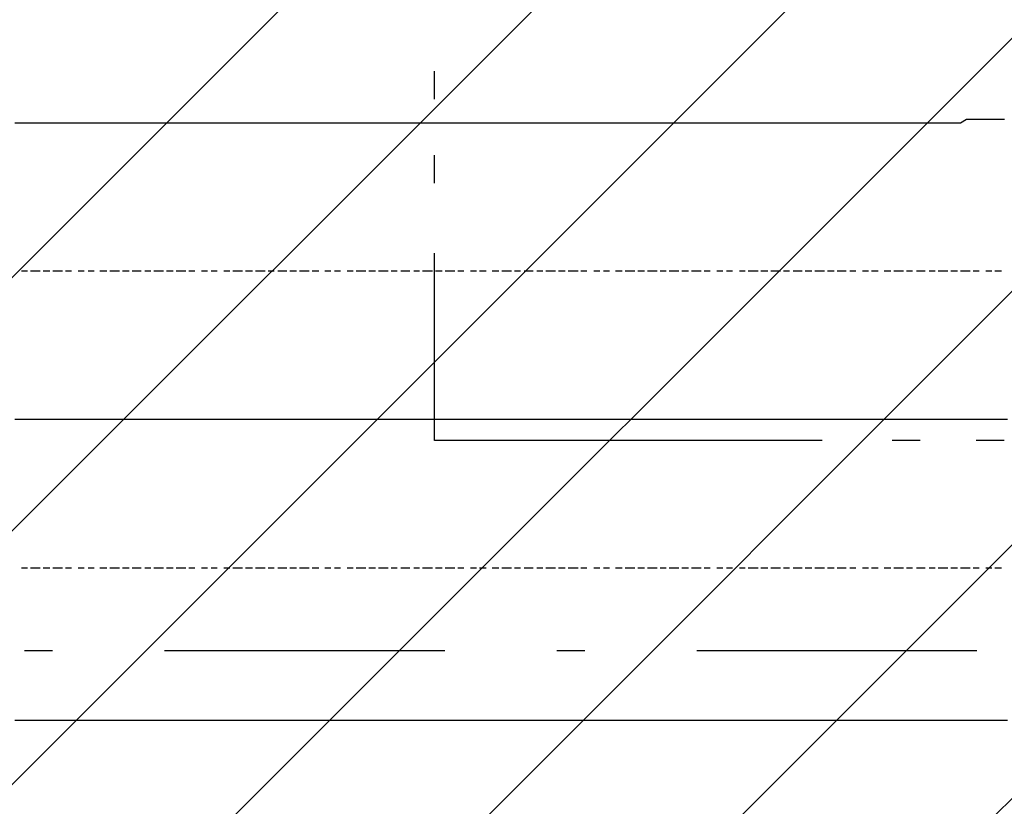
# Model space of a CAD drawing. Extents: x 997 to 109698, y 921 to 94021.
# Tile 625 of 656: x 32042 to 33360, y 47521 to 48575. Entities that reach past the tile are written whole.
import ezdxf

# ---------------------------------------------------------------- set-up
doc = ezdxf.new("R2010")
doc.units = 0
doc.header["$MEASUREMENT"] = 0
for name, color, linetype in [('12', 7, 'CONTINUOUS'), ('28', 7, 'CONTINUOUS'), ('40', 7, 'CONTINUOUS')]:
    doc.layers.add(name, color=color, linetype=linetype)

msp = doc.modelspace()

# ---------------------------------------------------------------- linework, layer by layer
at = {"layer": '12', "color": 5}
for p, q in [((32035.630503, 48436.563401), (32044.630503, 48436.563401)), ((32044.630503, 48436.563401), (32056.630503, 48436.563401)), ((32056.630503, 48436.563401), (32065.630503, 48436.563401)), ((32065.630503, 48436.563401), (32077.630503, 48436.563401)), ((32077.630503, 48436.563401), (32086.630503, 48436.563401)), ((32086.630503, 48436.563401), (32094.630503, 48436.563401)), ((32094.630503, 48436.563401), (32107.630503, 48436.563401)), ((32107.630503, 48436.563401), (32116.630503, 48436.563401)), ((32116.630503, 48436.563401), (32124.630503, 48436.563401)), ((32124.630503, 48436.563401), (32137.630503, 48436.563401)), ((32137.630503, 48436.563401), (32145.630503, 48436.563401)), ((32145.630503, 48436.563401), (32154.630503, 48436.563401)), ((32154.630503, 48436.563401), (32166.630503, 48436.563401)), ((32166.630503, 48436.563401), (32175.630503, 48436.563401)), ((32175.630503, 48436.563401), (32188.630503, 48436.563401)), ((32188.630503, 48436.563401), (32196.630503, 48436.563401)), ((32196.630503, 48436.563401), (32204.630503, 48436.563401)), ((32204.630503, 48436.563401), (32217.630503, 48436.563401)), ((32217.630503, 48436.563401), (32226.630503, 48436.563401)), ((32226.630503, 48436.563401), (32234.630503, 48436.563401)), ((32234.630503, 48436.563401), (32247.630503, 48436.563401)), ((32247.630503, 48436.563401), (32255.630503, 48436.563401)), ((32255.630503, 48436.563401), (32264.630503, 48436.563401)), ((32264.630503, 48436.563401), (32276.630503, 48436.563401)), ((32276.630503, 48436.563401), (32285.630503, 48436.563401)), ((32285.630503, 48436.563401), (32293.630503, 48436.563401)), ((32293.630503, 48436.563401), (32306.630503, 48436.563401)), ((32306.630503, 48436.563401), (32315.630503, 48436.563401)), ((32315.630503, 48436.563401), (32327.630503, 48436.563401)), ((32327.630503, 48436.563401), (32336.630503, 48436.563401)), ((32336.630503, 48436.563401), (32344.630503, 48436.563401)), ((32344.630503, 48436.563401), (32357.630503, 48436.563401)), ((32357.630503, 48436.563401), (32365.630503, 48436.563401)), ((32365.630503, 48436.563401), (32374.630503, 48436.563401)), ((32374.630503, 48436.563401), (32387.630503, 48436.563401)), ((32387.630503, 48436.563401), (32395.630503, 48436.563401)), ((32395.630503, 48436.563401), (32403.630503, 48436.563401)), ((32403.630503, 48436.563401), (32416.630503, 48436.563401)), ((32416.630503, 48436.563401), (32425.630503, 48436.563401)), ((32425.630503, 48436.563401), (32437.630503, 48436.563401)), ((32437.630503, 48436.563401), (32446.630503, 48436.563401)), ((32446.630503, 48436.563401), (32454.630503, 48436.563401)), ((32454.630503, 48436.563401), (32467.630503, 48436.563401)), ((32467.630503, 48436.563401), (32475.630503, 48436.563401)), ((32475.630503, 48436.563401), (32484.630503, 48436.563401)), ((32484.630503, 48436.563401), (32497.630503, 48436.563401)), ((32497.630503, 48436.563401), (32505.630503, 48436.563401)), ((32505.630503, 48436.563401), (32514.630503, 48436.563401)), ((32514.630503, 48436.563401), (32526.630503, 48436.563401)), ((32526.630503, 48436.563401), (32535.630503, 48436.563401)), ((32535.630503, 48436.563401), (32547.630503, 48436.563401)), ((32547.630503, 48436.563401), (32556.630503, 48436.563401)), ((32556.630503, 48436.563401), (32564.630503, 48436.563401)), ((32564.630503, 48436.563401), (32577.630503, 48436.563401)), ((32577.630503, 48436.563401), (32585.630503, 48436.563401)), ((32585.630503, 48436.563401), (32594.630503, 48436.563401)), ((32594.630503, 48436.563401), (32607.630503, 48436.563401)), ((32607.630503, 48436.563401), (32615.630503, 48436.563401)), ((32615.630503, 48436.563401), (32624.630503, 48436.563401)), ((32624.630503, 48436.563401), (32636.630503, 48436.563401)), ((32636.630503, 48436.563401), (32645.630503, 48436.563401)), ((32645.630503, 48436.563401), (32657.630503, 48436.563401)), ((32657.630503, 48436.563401), (32666.630503, 48436.563401)), ((32666.630503, 48436.563401), (32674.630503, 48436.563401)), ((32674.630503, 48436.563401), (32687.630503, 48436.563401)), ((32687.630503, 48436.563401), (32696.630503, 48436.563401)), ((32696.630503, 48436.563401), (32704.630503, 48436.563401)), ((32704.630503, 48436.563401), (32717.630503, 48436.563401)), ((32717.630503, 48436.563401), (32725.630503, 48436.563401)), ((32725.630503, 48436.563401), (32734.630503, 48436.563401)), ((32734.630503, 48436.563401), (32746.630503, 48436.563401)), ((32746.630503, 48436.563401), (32755.630503, 48436.563401)), ((32755.630503, 48436.563401), (32768.630503, 48436.563401)), ((32768.630503, 48436.563401), (32776.630503, 48436.563401)), ((32776.630503, 48436.563401), (32784.630503, 48436.563401)), ((32784.630503, 48436.563401), (32797.630503, 48436.563401)), ((32797.630503, 48436.563401), (32806.630503, 48436.563401)), ((32806.630503, 48436.563401), (32814.630503, 48436.563401)), ((32814.630503, 48436.563401), (32827.630503, 48436.563401)), ((32827.630503, 48436.563401), (32835.630503, 48436.563401)), ((32835.630503, 48436.563401), (32844.630503, 48436.563401)), ((32844.630503, 48436.563401), (32856.630503, 48436.563401)), ((32856.630503, 48436.563401), (32865.630503, 48436.563401)), ((32865.630503, 48436.563401), (32873.630503, 48436.563401)), ((32873.630503, 48436.563401), (32886.630503, 48436.563401)), ((32886.630503, 48436.563401), (32895.630503, 48436.563401)), ((32895.630503, 48436.563401), (32907.630503, 48436.563401)), ((32907.630503, 48436.563401), (32916.630503, 48436.563401)), ((32916.630503, 48436.563401), (32924.630503, 48436.563401)), ((32924.630503, 48436.563401), (32937.630503, 48436.563401)), ((32937.630503, 48436.563401), (32945.630503, 48436.563401)), ((32945.630503, 48436.563401), (32954.630503, 48436.563401)), ((32954.630503, 48436.563401), (32966.630503, 48436.563401)), ((32966.630503, 48436.563401), (32975.630503, 48436.563401)), ((32975.630503, 48436.563401), (32983.630503, 48436.563401)), ((32983.630503, 48436.563401), (32996.630503, 48436.563401)), ((32996.630503, 48436.563401), (33005.630503, 48436.563401)), ((33005.630503, 48436.563401), (33017.630503, 48436.563401)), ((33017.630503, 48436.563401), (33026.630503, 48436.563401)), ((33026.630503, 48436.563401), (33034.630503, 48436.563401)), ((33034.630503, 48436.563401), (33047.630503, 48436.563401)), ((33047.630503, 48436.563401), (33055.630503, 48436.563401)), ((33055.630503, 48436.563401), (33064.630503, 48436.563401)), ((33064.630503, 48436.563401), (33077.630503, 48436.563401)), ((33077.630503, 48436.563401), (33085.630503, 48436.563401)), ((33085.630503, 48436.563401), (33093.630503, 48436.563401)), ((33093.630503, 48436.563401), (33106.630503, 48436.563401)), ((33106.630503, 48436.563401), (33115.630503, 48436.563401)), ((33115.630503, 48436.563401), (33127.630503, 48436.563401)), ((33127.630503, 48436.563401), (33136.630503, 48436.563401)), ((33136.630503, 48436.563401), (33144.630503, 48436.563401)), ((33144.630503, 48436.563401), (33157.630503, 48436.563401)), ((33157.630503, 48436.563401), (33165.630503, 48436.563401)), ((33165.630503, 48436.563401), (33174.630503, 48436.563401)), ((33174.630503, 48436.563401), (33187.630503, 48436.563401)), ((33187.630503, 48436.563401), (33195.630503, 48436.563401)), ((33195.630503, 48436.563401), (33204.630503, 48436.563401)), ((33204.630503, 48436.563401), (33216.630503, 48436.563401)), ((33216.630503, 48436.563401), (33225.630503, 48436.563401)), ((33225.630503, 48436.563401), (33233.630503, 48436.563401)), ((33233.630503, 48436.563401), (33242.630503, 48436.563401)), ((33242.630503, 48436.563401), (33250.630503, 48436.563401)), ((33250.630503, 48436.563401), (33259.630503, 48436.563401)), ((33259.630503, 48436.563401), (33271.630503, 48436.563401)), ((33271.630503, 48436.563401), (33280.630503, 48436.563401)), ((33280.630503, 48436.563401), (33288.630503, 48436.563401)), ((33288.630503, 48436.563401), (33301.630503, 48436.563401)), ((33301.630503, 48436.563401), (33309.630503, 48441.563401)), ((33309.630503, 48441.563401), (33318.630503, 48441.563401)), ((33318.630503, 48441.563401), (33331.630503, 48441.563401)), ((33331.630503, 48441.563401), (33339.630503, 48441.563401)), ((33339.630503, 48441.563401), (33347.630503, 48441.563401)), ((33347.630503, 48441.563401), (33360.630503, 48441.563401)), ((32035.630503, 48039.563401), (32044.630503, 48039.563401)), ((32044.630503, 48039.563401), (32056.630503, 48039.563401)), ((32056.630503, 48039.563401), (32065.630503, 48039.563401)), ((32065.630503, 48039.563401), (32077.630503, 48039.563401)), ((32077.630503, 48039.563401), (32086.630503, 48039.563401)), ((32086.630503, 48039.563401), (32094.630503, 48039.563401)), ((32094.630503, 48039.563401), (32107.630503, 48039.563401)), ((32107.630503, 48039.563401), (32116.630503, 48039.563401)), ((32116.630503, 48039.563401), (32124.630503, 48039.563401)), ((32124.630503, 48039.563401), (32137.630503, 48039.563401)), ((32137.630503, 48039.563401), (32145.630503, 48039.563401)), ((32145.630503, 48039.563401), (32154.630503, 48039.563401)), ((32154.630503, 48039.563401), (32166.630503, 48039.563401)), ((32166.630503, 48039.563401), (32175.630503, 48039.563401)), ((32175.630503, 48039.563401), (32188.630503, 48039.563401)), ((32188.630503, 48039.563401), (32196.630503, 48039.563401)), ((32196.630503, 48039.563401), (32204.630503, 48039.563401)), ((32204.630503, 48039.563401), (32217.630503, 48039.563401)), ((32217.630503, 48039.563401), (32226.630503, 48039.563401)), ((32226.630503, 48039.563401), (32234.630503, 48039.563401)), ((32234.630503, 48039.563401), (32247.630503, 48039.563401)), ((32247.630503, 48039.563401), (32255.630503, 48039.563401)), ((32255.630503, 48039.563401), (32264.630503, 48039.563401)), ((32264.630503, 48039.563401), (32276.630503, 48039.563401)), ((32276.630503, 48039.563401), (32285.630503, 48039.563401)), ((32285.630503, 48039.563401), (32293.630503, 48039.563401)), ((32293.630503, 48039.563401), (32306.630503, 48039.563401)), ((32306.630503, 48039.563401), (32315.630503, 48039.563401)), ((32315.630503, 48039.563401), (32327.630503, 48039.563401)), ((32327.630503, 48039.563401), (32336.630503, 48039.563401)), ((32336.630503, 48039.563401), (32344.630503, 48039.563401)), ((32344.630503, 48039.563401), (32357.630503, 48039.563401)), ((32357.630503, 48039.563401), (32365.630503, 48039.563401)), ((32365.630503, 48039.563401), (32374.630503, 48039.563401)), ((32374.630503, 48039.563401), (32387.630503, 48039.563401)), ((32387.630503, 48039.563401), (32395.630503, 48039.563401)), ((32395.630503, 48039.563401), (32403.630503, 48039.563401)), ((32403.630503, 48039.563401), (32416.630503, 48039.563401)), ((32416.630503, 48039.563401), (32425.630503, 48039.563401)), ((32425.630503, 48039.563401), (32437.630503, 48039.563401)), ((32437.630503, 48039.563401), (32446.630503, 48039.563401)), ((32446.630503, 48039.563401), (32454.630503, 48039.563401)), ((32454.630503, 48039.563401), (32467.630503, 48039.563401)), ((32467.630503, 48039.563401), (32475.630503, 48039.563401)), ((32475.630503, 48039.563401), (32484.630503, 48039.563401)), ((32484.630503, 48039.563401), (32497.630503, 48039.563401)), ((32497.630503, 48039.563401), (32505.630503, 48039.563401)), ((32505.630503, 48039.563401), (32514.630503, 48039.563401)), ((32514.630503, 48039.563401), (32526.630503, 48039.563401)), ((32526.630503, 48039.563401), (32535.630503, 48039.563401)), ((32535.630503, 48039.563401), (32547.630503, 48039.563401)), ((32547.630503, 48039.563401), (32556.630503, 48039.563401)), ((32556.630503, 48039.563401), (32564.630503, 48039.563401)), ((32564.630503, 48039.563401), (32577.630503, 48039.563401)), ((32577.630503, 48039.563401), (32585.630503, 48039.563401)), ((32585.630503, 48039.563401), (32594.630503, 48039.563401)), ((32594.630503, 48039.563401), (32607.630503, 48039.563401)), ((32607.630503, 48039.563401), (32615.630503, 48039.563401)), ((32615.630503, 48039.563401), (32624.630503, 48039.563401)), ((32624.630503, 48039.563401), (32636.630503, 48039.563401)), ((32636.630503, 48039.563401), (32645.630503, 48039.563401)), ((32645.630503, 48039.563401), (32657.630503, 48039.563401)), ((32657.630503, 48039.563401), (32666.630503, 48039.563401)), ((32666.630503, 48039.563401), (32674.630503, 48039.563401)), ((32674.630503, 48039.563401), (32687.630503, 48039.563401)), ((32687.630503, 48039.563401), (32696.630503, 48039.563401)), ((32696.630503, 48039.563401), (32704.630503, 48039.563401)), ((32704.630503, 48039.563401), (32717.630503, 48039.563401)), ((32717.630503, 48039.563401), (32725.630503, 48039.563401)), ((32725.630503, 48039.563401), (32734.630503, 48039.563401)), ((32734.630503, 48039.563401), (32746.630503, 48039.563401)), ((32746.630503, 48039.563401), (32755.630503, 48039.563401)), ((32755.630503, 48039.563401), (32768.630503, 48039.563401)), ((32768.630503, 48039.563401), (32776.630503, 48039.563401)), ((32776.630503, 48039.563401), (32784.630503, 48039.563401)), ((32784.630503, 48039.563401), (32797.630503, 48039.563401)), ((32797.630503, 48039.563401), (32806.630503, 48039.563401)), ((32806.630503, 48039.563401), (32814.630503, 48039.563401)), ((32814.630503, 48039.563401), (32827.630503, 48039.563401)), ((32827.630503, 48039.563401), (32835.630503, 48039.563401)), ((32835.630503, 48039.563401), (32844.630503, 48039.563401)), ((32844.630503, 48039.563401), (32856.630503, 48039.563401)), ((32856.630503, 48039.563401), (32865.630503, 48039.563401)), ((32865.630503, 48039.563401), (32873.630503, 48039.563401)), ((32873.630503, 48039.563401), (32886.630503, 48039.563401)), ((32886.630503, 48039.563401), (32895.630503, 48039.563401)), ((32895.630503, 48039.563401), (32907.630503, 48039.563401)), ((32907.630503, 48039.563401), (32916.630503, 48039.563401)), ((32916.630503, 48039.563401), (32924.630503, 48039.563401)), ((32924.630503, 48039.563401), (32937.630503, 48039.563401)), ((32937.630503, 48039.563401), (32945.630503, 48039.563401)), ((32945.630503, 48039.563401), (32954.630503, 48039.563401)), ((32954.630503, 48039.563401), (32966.630503, 48039.563401)), ((32966.630503, 48039.563401), (32975.630503, 48039.563401)), ((32975.630503, 48039.563401), (32983.630503, 48039.563401)), ((32983.630503, 48039.563401), (32996.630503, 48039.563401)), ((32996.630503, 48039.563401), (33005.630503, 48039.563401)), ((33005.630503, 48039.563401), (33017.630503, 48039.563401)), ((33017.630503, 48039.563401), (33026.630503, 48039.563401)), ((33026.630503, 48039.563401), (33034.630503, 48039.563401)), ((33034.630503, 48039.563401), (33047.630503, 48039.563401)), ((33047.630503, 48039.563401), (33055.630503, 48039.563401)), ((33055.630503, 48039.563401), (33064.630503, 48039.563401)), ((33064.630503, 48039.563401), (33077.630503, 48039.563401)), ((33077.630503, 48039.563401), (33085.630503, 48039.563401)), ((33085.630503, 48039.563401), (33093.630503, 48039.563401)), ((33093.630503, 48039.563401), (33106.630503, 48039.563401)), ((33106.630503, 48039.563401), (33115.630503, 48039.563401)), ((33115.630503, 48039.563401), (33127.630503, 48039.563401)), ((33127.630503, 48039.563401), (33136.630503, 48039.563401)), ((33136.630503, 48039.563401), (33144.630503, 48039.563401)), ((33144.630503, 48039.563401), (33157.630503, 48039.563401)), ((33157.630503, 48039.563401), (33165.630503, 48039.563401)), ((33165.630503, 48039.563401), (33174.630503, 48039.563401)), ((33174.630503, 48039.563401), (33187.630503, 48039.563401)), ((33187.630503, 48039.563401), (33195.630503, 48039.563401)), ((33195.630503, 48039.563401), (33204.630503, 48039.563401)), ((33204.630503, 48039.563401), (33216.630503, 48039.563401)), ((33216.630503, 48039.563401), (33225.630503, 48039.563401)), ((33225.630503, 48039.563401), (33237.630503, 48039.563401)), ((33237.630503, 48039.563401), (33246.630503, 48039.563401)), ((33246.630503, 48039.563401), (33254.630503, 48039.563401)), ((33254.630503, 48039.563401), (33267.630503, 48039.563401)), ((33267.630503, 48039.563401), (33276.630503, 48039.563401)), ((33276.630503, 48039.563401), (33284.630503, 48039.563401)), ((33284.630503, 48039.563401), (33297.630503, 48039.563401)), ((33297.630503, 48039.563401), (33305.630503, 48039.563401)), ((33305.630503, 48039.563401), (33314.630503, 48039.563401)), ((33314.630503, 48039.563401), (33326.630503, 48039.563401)), ((33326.630503, 48039.563401), (33335.630503, 48039.563401)), ((33335.630503, 48039.563401), (33347.630503, 48039.563401)), ((33347.630503, 48039.563401), (33356.630503, 48039.563401)), ((33356.630503, 48039.563401), (33364.630503, 48039.563401)), ((32035.630503, 47636.563401), (32044.630503, 47636.563401)), ((32044.630503, 47636.563401), (32056.630503, 47636.563401)), ((32056.630503, 47636.563401), (32065.630503, 47636.563401)), ((32065.630503, 47636.563401), (32077.630503, 47636.563401)), ((32077.630503, 47636.563401), (32086.630503, 47636.563401)), ((32086.630503, 47636.563401), (32094.630503, 47636.563401)), ((32094.630503, 47636.563401), (32107.630503, 47636.563401)), ((32107.630503, 47636.563401), (32116.630503, 47636.563401)), ((32116.630503, 47636.563401), (32124.630503, 47636.563401)), ((32124.630503, 47636.563401), (32137.630503, 47636.563401)), ((32137.630503, 47636.563401), (32145.630503, 47636.563401)), ((32145.630503, 47636.563401), (32154.630503, 47636.563401)), ((32154.630503, 47636.563401), (32166.630503, 47636.563401)), ((32166.630503, 47636.563401), (32175.630503, 47636.563401)), ((32175.630503, 47636.563401), (32188.630503, 47636.563401)), ((32188.630503, 47636.563401), (32196.630503, 47636.563401)), ((32196.630503, 47636.563401), (32204.630503, 47636.563401)), ((32204.630503, 47636.563401), (32217.630503, 47636.563401)), ((32217.630503, 47636.563401), (32226.630503, 47636.563401)), ((32226.630503, 47636.563401), (32234.630503, 47636.563401)), ((32234.630503, 47636.563401), (32247.630503, 47636.563401)), ((32247.630503, 47636.563401), (32255.630503, 47636.563401)), ((32255.630503, 47636.563401), (32264.630503, 47636.563401)), ((32264.630503, 47636.563401), (32276.630503, 47636.563401)), ((32276.630503, 47636.563401), (32285.630503, 47636.563401)), ((32285.630503, 47636.563401), (32293.630503, 47636.563401)), ((32293.630503, 47636.563401), (32306.630503, 47636.563401)), ((32306.630503, 47636.563401), (32315.630503, 47636.563401)), ((32315.630503, 47636.563401), (32327.630503, 47636.563401)), ((32327.630503, 47636.563401), (32336.630503, 47636.563401)), ((32336.630503, 47636.563401), (32344.630503, 47636.563401)), ((32344.630503, 47636.563401), (32357.630503, 47636.563401)), ((32357.630503, 47636.563401), (32365.630503, 47636.563401)), ((32365.630503, 47636.563401), (32374.630503, 47636.563401)), ((32374.630503, 47636.563401), (32387.630503, 47636.563401)), ((32387.630503, 47636.563401), (32395.630503, 47636.563401)), ((32395.630503, 47636.563401), (32403.630503, 47636.563401)), ((32403.630503, 47636.563401), (32416.630503, 47636.563401)), ((32416.630503, 47636.563401), (32425.630503, 47636.563401)), ((32425.630503, 47636.563401), (32437.630503, 47636.563401)), ((32437.630503, 47636.563401), (32446.630503, 47636.563401)), ((32446.630503, 47636.563401), (32454.630503, 47636.563401)), ((32454.630503, 47636.563401), (32467.630503, 47636.563401)), ((32467.630503, 47636.563401), (32475.630503, 47636.563401)), ((32475.630503, 47636.563401), (32484.630503, 47636.563401)), ((32484.630503, 47636.563401), (32497.630503, 47636.563401)), ((32497.630503, 47636.563401), (32505.630503, 47636.563401)), ((32505.630503, 47636.563401), (32514.630503, 47636.563401)), ((32514.630503, 47636.563401), (32526.630503, 47636.563401)), ((32526.630503, 47636.563401), (32535.630503, 47636.563401)), ((32535.630503, 47636.563401), (32547.630503, 47636.563401)), ((32547.630503, 47636.563401), (32556.630503, 47636.563401)), ((32556.630503, 47636.563401), (32564.630503, 47636.563401)), ((32564.630503, 47636.563401), (32577.630503, 47636.563401)), ((32577.630503, 47636.563401), (32585.630503, 47636.563401)), ((32585.630503, 47636.563401), (32594.630503, 47636.563401)), ((32594.630503, 47636.563401), (32607.630503, 47636.563401)), ((32607.630503, 47636.563401), (32615.630503, 47636.563401)), ((32615.630503, 47636.563401), (32624.630503, 47636.563401)), ((32624.630503, 47636.563401), (32636.630503, 47636.563401)), ((32636.630503, 47636.563401), (32645.630503, 47636.563401)), ((32645.630503, 47636.563401), (32657.630503, 47636.563401)), ((32657.630503, 47636.563401), (32666.630503, 47636.563401)), ((32666.630503, 47636.563401), (32674.630503, 47636.563401)), ((32674.630503, 47636.563401), (32687.630503, 47636.563401)), ((32687.630503, 47636.563401), (32696.630503, 47636.563401)), ((32696.630503, 47636.563401), (32704.630503, 47636.563401)), ((32704.630503, 47636.563401), (32717.630503, 47636.563401)), ((32717.630503, 47636.563401), (32725.630503, 47636.563401)), ((32725.630503, 47636.563401), (32734.630503, 47636.563401)), ((32734.630503, 47636.563401), (32746.630503, 47636.563401)), ((32746.630503, 47636.563401), (32755.630503, 47636.563401)), ((32755.630503, 47636.563401), (32768.630503, 47636.563401)), ((32768.630503, 47636.563401), (32776.630503, 47636.563401)), ((32776.630503, 47636.563401), (32784.630503, 47636.563401)), ((32784.630503, 47636.563401), (32797.630503, 47636.563401)), ((32797.630503, 47636.563401), (32806.630503, 47636.563401)), ((32806.630503, 47636.563401), (32814.630503, 47636.563401)), ((32814.630503, 47636.563401), (32827.630503, 47636.563401)), ((32827.630503, 47636.563401), (32835.630503, 47636.563401)), ((32835.630503, 47636.563401), (32844.630503, 47636.563401)), ((32844.630503, 47636.563401), (32856.630503, 47636.563401)), ((32856.630503, 47636.563401), (32865.630503, 47636.563401)), ((32865.630503, 47636.563401), (32873.630503, 47636.563401)), ((32873.630503, 47636.563401), (32886.630503, 47636.563401)), ((32886.630503, 47636.563401), (32895.630503, 47636.563401)), ((32895.630503, 47636.563401), (32907.630503, 47636.563401)), ((32907.630503, 47636.563401), (32916.630503, 47636.563401)), ((32916.630503, 47636.563401), (32924.630503, 47636.563401)), ((32924.630503, 47636.563401), (32937.630503, 47636.563401)), ((32937.630503, 47636.563401), (32945.630503, 47636.563401)), ((32945.630503, 47636.563401), (32954.630503, 47636.563401)), ((32954.630503, 47636.563401), (32966.630503, 47636.563401)), ((32966.630503, 47636.563401), (32975.630503, 47636.563401)), ((32975.630503, 47636.563401), (32983.630503, 47636.563401)), ((32983.630503, 47636.563401), (32996.630503, 47636.563401)), ((32996.630503, 47636.563401), (33005.630503, 47636.563401)), ((33005.630503, 47636.563401), (33017.630503, 47636.563401)), ((33017.630503, 47636.563401), (33026.630503, 47636.563401)), ((33026.630503, 47636.563401), (33034.630503, 47636.563401)), ((33034.630503, 47636.563401), (33047.630503, 47636.563401)), ((33047.630503, 47636.563401), (33055.630503, 47636.563401)), ((33055.630503, 47636.563401), (33064.630503, 47636.563401)), ((33064.630503, 47636.563401), (33077.630503, 47636.563401)), ((33077.630503, 47636.563401), (33085.630503, 47636.563401)), ((33085.630503, 47636.563401), (33093.630503, 47636.563401)), ((33093.630503, 47636.563401), (33106.630503, 47636.563401)), ((33106.630503, 47636.563401), (33115.630503, 47636.563401)), ((33115.630503, 47636.563401), (33127.630503, 47636.563401)), ((33127.630503, 47636.563401), (33136.630503, 47636.563401)), ((33136.630503, 47636.563401), (33144.630503, 47636.563401)), ((33144.630503, 47636.563401), (33157.630503, 47636.563401)), ((33157.630503, 47636.563401), (33165.630503, 47636.563401)), ((33165.630503, 47636.563401), (33174.630503, 47636.563401)), ((33174.630503, 47636.563401), (33187.630503, 47636.563401)), ((33187.630503, 47636.563401), (33195.630503, 47636.563401)), ((33195.630503, 47636.563401), (33204.630503, 47636.563401)), ((33204.630503, 47636.563401), (33216.630503, 47636.563401)), ((33216.630503, 47636.563401), (33225.630503, 47636.563401)), ((33225.630503, 47636.563401), (33237.630503, 47636.563401)), ((33237.630503, 47636.563401), (33246.630503, 47636.563401)), ((33246.630503, 47636.563401), (33254.630503, 47636.563401)), ((33254.630503, 47636.563401), (33267.630503, 47636.563401)), ((33267.630503, 47636.563401), (33276.630503, 47636.563401)), ((33276.630503, 47636.563401), (33284.630503, 47636.563401)), ((33284.630503, 47636.563401), (33297.630503, 47636.563401)), ((33297.630503, 47636.563401), (33305.630503, 47636.563401)), ((33305.630503, 47636.563401), (33314.630503, 47636.563401)), ((33314.630503, 47636.563401), (33326.630503, 47636.563401)), ((33326.630503, 47636.563401), (33335.630503, 47636.563401)), ((33335.630503, 47636.563401), (33347.630503, 47636.563401)), ((33347.630503, 47636.563401), (33356.630503, 47636.563401)), ((33356.630503, 47636.563401), (33364.630503, 47636.563401))]:
    msp.add_line(p, q, dxfattribs=at)
at = {"layer": '12', "color": 1}
for p, q in [((32044.630503, 48238.563401), (32052.630503, 48238.563401)), ((32056.630503, 48238.563401), (32069.630503, 48238.563401)), ((32073.630503, 48238.563401), (32082.630503, 48238.563401)), ((32086.630503, 48238.563401), (32099.630503, 48238.563401)), ((32103.630503, 48238.563401), (32111.630503, 48238.563401)), ((32120.630503, 48238.563401), (32128.630503, 48238.563401)), ((32133.630503, 48238.563401), (32141.630503, 48238.563401)), ((32149.630503, 48238.563401), (32158.630503, 48238.563401)), ((32162.630503, 48238.563401), (32175.630503, 48238.563401)), ((32179.630503, 48238.563401), (32188.630503, 48238.563401)), ((32192.630503, 48238.563401), (32204.630503, 48238.563401)), ((32209.630503, 48238.563401), (32217.630503, 48238.563401)), ((32221.630503, 48238.563401), (32234.630503, 48238.563401)), ((32238.630503, 48238.563401), (32247.630503, 48238.563401)), ((32251.630503, 48238.563401), (32264.630503, 48238.563401)), ((32268.630503, 48238.563401), (32276.630503, 48238.563401)), ((32285.630503, 48238.563401), (32293.630503, 48238.563401)), ((32298.630503, 48238.563401), (32306.630503, 48238.563401)), ((32315.630503, 48238.563401), (32323.630503, 48238.563401)), ((32327.630503, 48238.563401), (32340.630503, 48238.563401)), ((32344.630503, 48238.563401), (32353.630503, 48238.563401)), ((32357.630503, 48238.563401), (32370.630503, 48238.563401)), ((32374.630503, 48238.563401), (32382.630503, 48238.563401)), ((32387.630503, 48238.563401), (32399.630503, 48238.563401)), ((32403.630503, 48238.563401), (32412.630503, 48238.563401)), ((32416.630503, 48238.563401), (32429.630503, 48238.563401)), ((32433.630503, 48238.563401), (32442.630503, 48238.563401)), ((32450.630503, 48238.563401), (32458.630503, 48238.563401)), ((32463.630503, 48238.563401), (32471.630503, 48238.563401)), ((32480.630503, 48238.563401), (32488.630503, 48238.563401)), ((32492.630503, 48238.563401), (32505.630503, 48238.563401)), ((32509.630503, 48238.563401), (32518.630503, 48238.563401)), ((32522.630503, 48238.563401), (32535.630503, 48238.563401)), ((32539.630503, 48238.563401), (32547.630503, 48238.563401)), ((32552.630503, 48238.563401), (32564.630503, 48238.563401)), ((32569.630503, 48238.563401), (32577.630503, 48238.563401)), ((32581.630503, 48238.563401), (32594.630503, 48238.563401)), ((32598.630503, 48238.563401), (32607.630503, 48238.563401)), ((32611.630503, 48238.563401), (32624.630503, 48238.563401)), ((32628.630503, 48238.563401), (32636.630503, 48238.563401)), ((32645.630503, 48238.563401), (32653.630503, 48238.563401)), ((32657.630503, 48238.563401), (32666.630503, 48238.563401)), ((32674.630503, 48238.563401), (32683.630503, 48238.563401)), ((32687.630503, 48238.563401), (32700.630503, 48238.563401)), ((32704.630503, 48238.563401), (32712.630503, 48238.563401)), ((32717.630503, 48238.563401), (32729.630503, 48238.563401)), ((32734.630503, 48238.563401), (32742.630503, 48238.563401)), ((32746.630503, 48238.563401), (32759.630503, 48238.563401)), ((32763.630503, 48238.563401), (32772.630503, 48238.563401)), ((32776.630503, 48238.563401), (32789.630503, 48238.563401)), ((32793.630503, 48238.563401), (32801.630503, 48238.563401)), ((32810.630503, 48238.563401), (32818.630503, 48238.563401)), ((32823.630503, 48238.563401), (32831.630503, 48238.563401)), ((32839.630503, 48238.563401), (32848.630503, 48238.563401)), ((32852.630503, 48238.563401), (32865.630503, 48238.563401)), ((32869.630503, 48238.563401), (32878.630503, 48238.563401)), ((32882.630503, 48238.563401), (32895.630503, 48238.563401)), ((32899.630503, 48238.563401), (32907.630503, 48238.563401)), ((32911.630503, 48238.563401), (32924.630503, 48238.563401)), ((32928.630503, 48238.563401), (32937.630503, 48238.563401)), ((32941.630503, 48238.563401), (32954.630503, 48238.563401)), ((32958.630503, 48238.563401), (32966.630503, 48238.563401)), ((32975.630503, 48238.563401), (32983.630503, 48238.563401)), ((32988.630503, 48238.563401), (32996.630503, 48238.563401)), ((33005.630503, 48238.563401), (33013.630503, 48238.563401)), ((33017.630503, 48238.563401), (33030.630503, 48238.563401)), ((33034.630503, 48238.563401), (33043.630503, 48238.563401)), ((33047.630503, 48238.563401), (33060.630503, 48238.563401)), ((33064.630503, 48238.563401), (33072.630503, 48238.563401)), ((33077.630503, 48238.563401), (33089.630503, 48238.563401)), ((33093.630503, 48238.563401), (33102.630503, 48238.563401)), ((33106.630503, 48238.563401), (33119.630503, 48238.563401)), ((33123.630503, 48238.563401), (33132.630503, 48238.563401)), ((33136.630503, 48238.563401), (33148.630503, 48238.563401)), ((33153.630503, 48238.563401), (33161.630503, 48238.563401)), ((33170.630503, 48238.563401), (33178.630503, 48238.563401)), ((33182.630503, 48238.563401), (33191.630503, 48238.563401)), ((33199.630503, 48238.563401), (33208.630503, 48238.563401)), ((33212.630503, 48238.563401), (33225.630503, 48238.563401)), ((33229.630503, 48238.563401), (33237.630503, 48238.563401)), ((33242.630503, 48238.563401), (33254.630503, 48238.563401)), ((33259.630503, 48238.563401), (33267.630503, 48238.563401)), ((33271.630503, 48238.563401), (33284.630503, 48238.563401)), ((33288.630503, 48238.563401), (33297.630503, 48238.563401)), ((33301.630503, 48238.563401), (33314.630503, 48238.563401)), ((33318.630503, 48238.563401), (33326.630503, 48238.563401)), ((33335.630503, 48238.563401), (33343.630503, 48238.563401)), ((33347.630503, 48238.563401), (33356.630503, 48238.563401)), ((32044.630503, 47840.563401), (32052.630503, 47840.563401)), ((32056.630503, 47840.563401), (32069.630503, 47840.563401)), ((32073.630503, 47840.563401), (32082.630503, 47840.563401)), ((32086.630503, 47840.563401), (32099.630503, 47840.563401)), ((32103.630503, 47840.563401), (32111.630503, 47840.563401)), ((32120.630503, 47840.563401), (32128.630503, 47840.563401)), ((32133.630503, 47840.563401), (32141.630503, 47840.563401)), ((32149.630503, 47840.563401), (32158.630503, 47840.563401)), ((32162.630503, 47840.563401), (32175.630503, 47840.563401)), ((32179.630503, 47840.563401), (32188.630503, 47840.563401)), ((32192.630503, 47840.563401), (32204.630503, 47840.563401)), ((32209.630503, 47840.563401), (32217.630503, 47840.563401)), ((32221.630503, 47840.563401), (32234.630503, 47840.563401)), ((32238.630503, 47840.563401), (32247.630503, 47840.563401)), ((32251.630503, 47840.563401), (32264.630503, 47840.563401)), ((32268.630503, 47840.563401), (32276.630503, 47840.563401)), ((32285.630503, 47840.563401), (32293.630503, 47840.563401)), ((32298.630503, 47840.563401), (32306.630503, 47840.563401)), ((32315.630503, 47840.563401), (32323.630503, 47840.563401)), ((32327.630503, 47840.563401), (32340.630503, 47840.563401)), ((32344.630503, 47840.563401), (32353.630503, 47840.563401)), ((32357.630503, 47840.563401), (32370.630503, 47840.563401)), ((32374.630503, 47840.563401), (32382.630503, 47840.563401)), ((32387.630503, 47840.563401), (32399.630503, 47840.563401)), ((32403.630503, 47840.563401), (32412.630503, 47840.563401)), ((32416.630503, 47840.563401), (32429.630503, 47840.563401)), ((32433.630503, 47840.563401), (32442.630503, 47840.563401)), ((32450.630503, 47840.563401), (32458.630503, 47840.563401)), ((32463.630503, 47840.563401), (32471.630503, 47840.563401)), ((32480.630503, 47840.563401), (32488.630503, 47840.563401)), ((32492.630503, 47840.563401), (32505.630503, 47840.563401)), ((32509.630503, 47840.563401), (32518.630503, 47840.563401)), ((32522.630503, 47840.563401), (32535.630503, 47840.563401)), ((32539.630503, 47840.563401), (32547.630503, 47840.563401)), ((32552.630503, 47840.563401), (32564.630503, 47840.563401)), ((32569.630503, 47840.563401), (32577.630503, 47840.563401)), ((32581.630503, 47840.563401), (32594.630503, 47840.563401)), ((32598.630503, 47840.563401), (32607.630503, 47840.563401)), ((32611.630503, 47840.563401), (32624.630503, 47840.563401)), ((32628.630503, 47840.563401), (32636.630503, 47840.563401)), ((32645.630503, 47840.563401), (32653.630503, 47840.563401)), ((32657.630503, 47840.563401), (32666.630503, 47840.563401)), ((32674.630503, 47840.563401), (32683.630503, 47840.563401)), ((32687.630503, 47840.563401), (32700.630503, 47840.563401)), ((32704.630503, 47840.563401), (32712.630503, 47840.563401)), ((32717.630503, 47840.563401), (32729.630503, 47840.563401)), ((32734.630503, 47840.563401), (32742.630503, 47840.563401)), ((32746.630503, 47840.563401), (32759.630503, 47840.563401)), ((32763.630503, 47840.563401), (32772.630503, 47840.563401)), ((32776.630503, 47840.563401), (32789.630503, 47840.563401)), ((32793.630503, 47840.563401), (32801.630503, 47840.563401)), ((32810.630503, 47840.563401), (32818.630503, 47840.563401)), ((32823.630503, 47840.563401), (32831.630503, 47840.563401)), ((32839.630503, 47840.563401), (32848.630503, 47840.563401)), ((32852.630503, 47840.563401), (32865.630503, 47840.563401)), ((32869.630503, 47840.563401), (32878.630503, 47840.563401)), ((32882.630503, 47840.563401), (32895.630503, 47840.563401)), ((32899.630503, 47840.563401), (32907.630503, 47840.563401)), ((32911.630503, 47840.563401), (32924.630503, 47840.563401)), ((32928.630503, 47840.563401), (32937.630503, 47840.563401)), ((32941.630503, 47840.563401), (32954.630503, 47840.563401)), ((32958.630503, 47840.563401), (32966.630503, 47840.563401)), ((32975.630503, 47840.563401), (32983.630503, 47840.563401)), ((32988.630503, 47840.563401), (32996.630503, 47840.563401)), ((33005.630503, 47840.563401), (33013.630503, 47840.563401)), ((33017.630503, 47840.563401), (33030.630503, 47840.563401)), ((33034.630503, 47840.563401), (33043.630503, 47840.563401)), ((33047.630503, 47840.563401), (33060.630503, 47840.563401)), ((33064.630503, 47840.563401), (33072.630503, 47840.563401)), ((33077.630503, 47840.563401), (33089.630503, 47840.563401)), ((33093.630503, 47840.563401), (33102.630503, 47840.563401)), ((33106.630503, 47840.563401), (33119.630503, 47840.563401)), ((33123.630503, 47840.563401), (33132.630503, 47840.563401)), ((33136.630503, 47840.563401), (33148.630503, 47840.563401)), ((33153.630503, 47840.563401), (33161.630503, 47840.563401)), ((33170.630503, 47840.563401), (33178.630503, 47840.563401)), ((33182.630503, 47840.563401), (33191.630503, 47840.563401)), ((33199.630503, 47840.563401), (33208.630503, 47840.563401)), ((33212.630503, 47840.563401), (33225.630503, 47840.563401)), ((33229.630503, 47840.563401), (33237.630503, 47840.563401)), ((33242.630503, 47840.563401), (33254.630503, 47840.563401)), ((33259.630503, 47840.563401), (33267.630503, 47840.563401)), ((33271.630503, 47840.563401), (33284.630503, 47840.563401)), ((33288.630503, 47840.563401), (33297.630503, 47840.563401)), ((33301.630503, 47840.563401), (33314.630503, 47840.563401)), ((33318.630503, 47840.563401), (33326.630503, 47840.563401)), ((33335.630503, 47840.563401), (33343.630503, 47840.563401)), ((33347.630503, 47840.563401), (33356.630503, 47840.563401))]:
    msp.add_line(p, q, dxfattribs=at)
at = {"layer": '28', "color": 2}
for p, q in [((19173.250947, 35370.953237), (36822.636205, 53020.338496)), ((19512.662202, 35370.953237), (36822.636205, 52680.927241)), ((19852.073457, 35370.953237), (36822.636205, 52341.515986)), ((20191.484712, 35370.953237), (36822.636205, 52002.104731)), ((20530.895967, 35370.953237), (36822.636205, 51662.693476)), ((20870.307222, 35370.953237), (36822.636205, 51323.282221)), ((21209.718477, 35370.953237), (36822.636205, 50983.870966))]:
    msp.add_line(p, q, dxfattribs=at)
at = {"layer": '28', "color": 4, "linetype": 'Continuous'}
for p, q in [((32086.130503, 47729.563401), (32048.630503, 47729.563401)), ((32798.630503, 47729.563401), (32761.130503, 47729.563401))]:
    msp.add_line(p, q, dxfattribs=at)
at = {"layer": '28', "color": 4}
for p, q in [((32611.130503, 47729.563401), (32236.130503, 47729.563401)), ((33323.630503, 47729.563401), (32948.630503, 47729.563401))]:
    msp.add_line(p, q, dxfattribs=at)
at = {"layer": '40', "color": 8, "linetype": 'Continuous'}
for p, q in [((32597.636205, 48468.454238), (32597.636205, 48505.954238)), ((32597.636205, 48355.954238), (32597.636205, 48393.454238)), ((32597.636205, 48010.954238), (32597.636205, 48262.204238)), ((33116.386205, 48010.954238), (32597.636205, 48010.954238)), ((33247.636205, 48010.954238), (33210.136205, 48010.954238)), ((33360.136205, 48010.954238), (33322.636205, 48010.954238))]:
    msp.add_line(p, q, dxfattribs=at)

doc.saveas('drawing.dxf')
